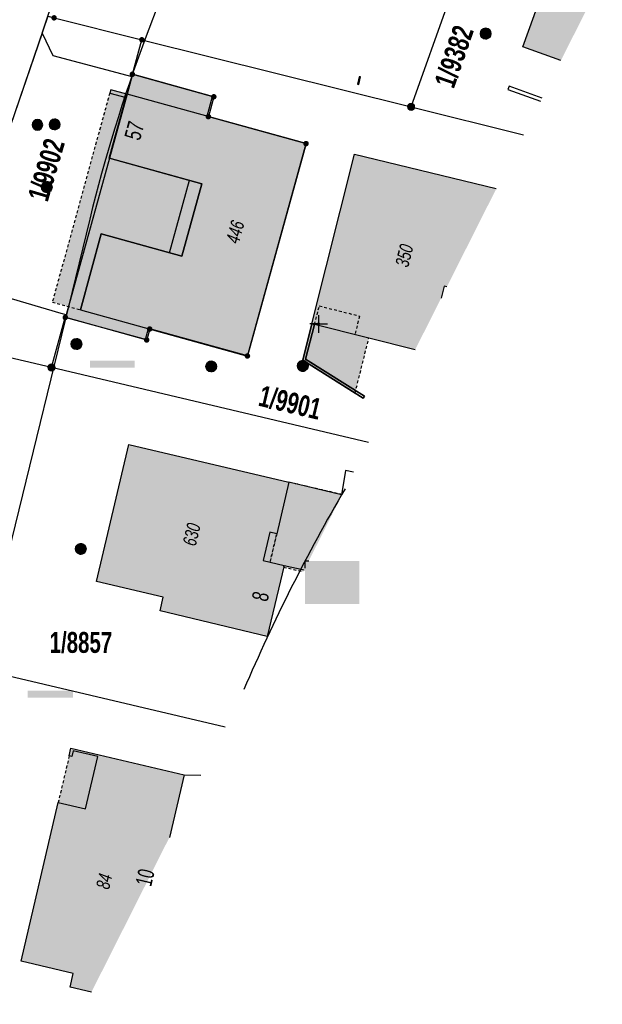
# Model space of a CAD drawing. Header units: metres. Extents: x 2695560 to 2696939, y 1260491 to 1262050.
# Tile 782 of 1005: x 2696730 to 2696771, y 1261251 to 1261321. Entities that reach past the tile are written whole.
import ezdxf

# ---------------------------------------------------------------- set-up
doc = ezdxf.new("R2010")
doc.units = ezdxf.units.M
doc.linetypes.add('AUSGEZOGEN', pattern=[0])
doc.linetypes.add('VERDECKT2_S2', pattern=[0.36, 0.2, -0.16])
for name, color, linetype in [('XR$1$AV_Flächen (EO)', 7, 'AUSGEZOGEN'), ('XR$1$AV_Gebäudeflächen (BB)', 7, 'AUSGEZOGEN'), ('XR$1$AV_Gebäudeflächen (EO)', 7, 'AUSGEZOGEN'), ('XR$1$AV_Gebäudeflächen ut.', 7, 'AUSGEZOGEN'), ('XR$1$AV_Grenzpunkte', 7, 'AUSGEZOGEN'), ('XR$1$AV_Grundstück-Nr.', 7, 'AUSGEZOGEN'), ('XR$1$AV_Haus-Nr.', 7, 'AUSGEZOGEN'), ('XR$1$AV_Koordinatennetzpunkte', 7, 'AUSGEZOGEN'), ('XR$1$AV_Linien (BB)', 7, 'AUSGEZOGEN'), ('XR$1$AV_Linien (EO)', 7, 'AUSGEZOGEN'), ('XR$1$AV_Versicherung-Nr.', 7, 'AUSGEZOGEN'), ('XR$1$AW_LK_Schachtdeckel', 24, 'AUSGEZOGEN'), ('XR$1$EW_LK_Knoten', 1, 'AUSGEZOGEN'), ('XR$1$Liegenschaftsgrenzen', 7, 'AUSGEZOGEN'), ('XR$1$PFAV', 255, 'AUSGEZOGEN'), ('XR$1$PFAW', 255, 'AUSGEZOGEN'), ('XR$1$RP_Abstandslinie', 7, 'AUSGEZOGEN')]:
    doc.layers.add(name, color=color, linetype=linetype)
doc.styles.add('ARIAL', font='arial.ttf')

# ---------------------------------------------------------------- blocks, each defined once
blk = doc.blocks.new('BWAV20')
at = {"true_color": 0x000000, "transparency": 33554687}
blk.add_hatch(color=18, dxfattribs=at).paths.add_polyline_path([(0.17, 0), (0.16, 0.03), (0.15, 0.07), (0.14, 0.1), (0.11, 0.12), (0.09, 0.14), (0.06, 0.16), (0.03, 0.16), (-0.01, 0.17), (-0.04, 0.16), (-0.07, 0.15), (-0.1, 0.13), (-0.13, 0.11), (-0.15, 0.08), (-0.16, 0.05), (-0.17, 0.02), (-0.17, -0.02), (-0.16, -0.05), (-0.15, -0.08), (-0.13, -0.11), (-0.1, -0.13), (-0.07, -0.15), (-0.04, -0.16), (-0.01, -0.17), (0.03, -0.16), (0.06, -0.16), (0.09, -0.14), (0.11, -0.12), (0.14, -0.1), (0.15, -0.07), (0.16, -0.03)])
at = {"layer": 'XR$1$PFAV', "transparency": 33554687}
blk.add_hatch(color=7, dxfattribs=at).paths.add_polyline_path([(0.5, 0), (0.49, 0.1), (0.46, 0.2), (0.41, 0.29), (0.34, 0.36), (0.26, 0.42), (0.17, 0.47), (0.08, 0.49), (-0.03, 0.5), (-0.13, 0.48), (-0.22, 0.45), (-0.31, 0.4), (-0.38, 0.33), (-0.44, 0.24), (-0.48, 0.15), (-0.5, 0.05), (-0.5, -0.05), (-0.48, -0.15), (-0.44, -0.24), (-0.38, -0.33), (-0.31, -0.4), (-0.22, -0.45), (-0.13, -0.48), (-0.03, -0.5), (0.08, -0.49), (0.17, -0.47), (0.26, -0.42), (0.34, -0.36), (0.41, -0.29), (0.46, -0.2), (0.49, -0.1)])
blk = doc.blocks.new('BAV15')
at = {"layer": 'XR$1$PFAV', "transparency": 33554687}
blk.add_hatch(color=7, dxfattribs=at).paths.add_polyline_path([(0.5, 0), (0.49, 0.1), (0.46, 0.2), (0.41, 0.29), (0.34, 0.36), (0.26, 0.42), (0.17, 0.47), (0.08, 0.49), (-0.03, 0.5), (-0.13, 0.48), (-0.22, 0.45), (-0.31, 0.4), (-0.38, 0.33), (-0.44, 0.24), (-0.48, 0.15), (-0.5, 0.05), (-0.5, -0.05), (-0.48, -0.15), (-0.44, -0.24), (-0.38, -0.33), (-0.31, -0.4), (-0.22, -0.45), (-0.13, -0.48), (-0.03, -0.5), (0.08, -0.49), (0.17, -0.47), (0.26, -0.42), (0.34, -0.36), (0.41, -0.29), (0.46, -0.2), (0.49, -0.1)])
at = {"color": 7, "transparency": 33554687}
for start, end in [(90, 270), (270, 90)]:
    blk.add_arc((0, 0), 0.5, start, end, dxfattribs=at)
at = {"layer": 'XR$1$PFAV', "transparency": 33554687}
blk.add_circle((0, 0), 0.5, dxfattribs=at)
blk = doc.blocks.new('BAV2041')
at = {"color": 7, "transparency": 33554687}
for p, q in [((-0.05, 0), (-0.5, 0)), ((0, 0.5), (0, 0.05)), ((0.05, 0), (0.5, 0)), ((0, -0.05), (0, -0.5))]:
    blk.add_line(p, q, dxfattribs=at)
blk.add_circle((0, 0), 0.05, dxfattribs=at)
for start, end in [(90, 270), (270, 90)]:
    blk.add_arc((0, 0), 0.05, start, end, dxfattribs=at)
blk = doc.blocks.new('COMPLEXOBJECT_1435')
at = {"layer": 'XR$1$RP_Abstandslinie', "color": 7, "linetype": 'AUSGEZOGEN', "transparency": 33554687}
for p, q in [((6754.44, 11364.97), (6737.69, 11320.26)), ((6733.74, 11307.45), (6720.11, 11251.68))]:
    blk.add_line(p, q, dxfattribs=at)
blk.add_arc((6843.512, 11280.616), 113.004, 159.46234, 166.26307, dxfattribs=at)
blk = doc.blocks.new('BAW2082')
at = {"layer": 'XR$1$PFAW', "transparency": 33554687}
blk.add_hatch(color=7, dxfattribs=at).paths.add_polyline_path([(0.509, -0.003), (0.499, 0.098), (0.469, 0.194), (0.42, 0.283), (0.354, 0.359), (0.274, 0.421), (0.183, 0.466), (0.085, 0.491), (-0.016, 0.496), (-0.116, 0.481), (-0.211, 0.446), (-0.297, 0.392), (-0.37, 0.323), (-0.428, 0.24), (-0.468, 0.147), (-0.488, 0.047), (-0.488, -0.054), (-0.468, -0.153), (-0.428, -0.246), (-0.37, -0.329), (-0.297, -0.398), (-0.211, -0.452), (-0.116, -0.487), (-0.016, -0.502), (0.085, -0.497), (0.183, -0.472), (0.274, -0.427), (0.354, -0.366), (0.42, -0.289), (0.469, -0.2), (0.499, -0.104)])
at = {"transparency": 33554687}
for start, end in [(91.19481, 268.80519), (268.80519, 91.19481)]:
    blk.add_arc((0.01, 0), 0.5, start, end, dxfattribs=at)
at = {"layer": 'XR$1$PFAW', "transparency": 33554687}
blk.add_circle((0.009, -0.003), 0.5, dxfattribs=at)
blk = doc.blocks.new('BAW2088')
at = {"layer": 'XR$1$PFAW', "transparency": 33554687}
blk.add_hatch(color=253, dxfattribs=at).paths.add_polyline_path([(0.51, 0), (0.5, 0.101), (0.47, 0.197), (0.421, 0.286), (0.355, 0.362), (0.275, 0.424), (0.184, 0.469), (0.086, 0.494), (-0.015, 0.499), (-0.115, 0.484), (-0.21, 0.449), (-0.296, 0.395), (-0.369, 0.326), (-0.427, 0.243), (-0.467, 0.15), (-0.487, 0.051), (-0.487, -0.051), (-0.467, -0.15), (-0.427, -0.243), (-0.369, -0.326), (-0.296, -0.395), (-0.21, -0.449), (-0.115, -0.484), (-0.015, -0.499), (0.086, -0.494), (0.184, -0.469), (0.275, -0.424), (0.355, -0.362), (0.421, -0.286), (0.47, -0.197), (0.5, -0.101)])
at = {"transparency": 33554687}
for start, end in [(91.19481, 268.80519), (268.80519, 91.19481)]:
    blk.add_arc((0.01, 0), 0.5, start, end, dxfattribs=at)
at = {"layer": 'XR$1$PFAW', "transparency": 33554687}
blk.add_circle((0.01, 0), 0.5, dxfattribs=at)
blk = doc.blocks.new('BAW2090')
at = {"layer": 'XR$1$PFAW', "lineweight": 25, "transparency": 33554687}
blk.add_hatch(color=7, dxfattribs=at).paths.add_polyline_path([(0.5, 0), (0.49, 0.101), (0.459, 0.197), (0.41, 0.286), (0.344, 0.362), (0.264, 0.424), (0.174, 0.469), (0.076, 0.494), (-0.025, 0.499), (-0.125, 0.484), (-0.22, 0.449), (-0.306, 0.395), (-0.379, 0.326), (-0.437, 0.243), (-0.477, 0.15), (-0.497, 0.051), (-0.497, -0.051), (-0.477, -0.15), (-0.437, -0.243), (-0.379, -0.326), (-0.306, -0.395), (-0.22, -0.449), (-0.125, -0.484), (-0.025, -0.499), (0.076, -0.494), (0.174, -0.469), (0.264, -0.424), (0.344, -0.362), (0.41, -0.286), (0.459, -0.197), (0.49, -0.101)])
at = {"lineweight": 25, "transparency": 33554687}
for p, q in [((-0.177, 0.468), (-0.177, -0.468)), ((0.179, 0.467), (0.177, -0.468))]:
    blk.add_line(p, q, dxfattribs=at)
for start, end in [(90, 180), (180, 270), (0, 90), (270, 0)]:
    blk.add_arc((0, 0), 0.5, start, end, dxfattribs=at)
blk = doc.blocks.new('BEWG5')
at = {"transparency": 33554687}
blk.add_hatch(color=1, dxfattribs=at).paths.add_polyline_path([(-0.083375, -0.5), (0.083375, -0.5), (0.083375, 0.5), (-0.083375, 0.5)])
at = {"color": 1, "transparency": 33554687}
blk.add_lwpolyline([(-0.083375, -0.5), (0.083375, -0.5), (0.083375, 0.5), (-0.083375, 0.5), (-0.083375, -0.5)], close=True, dxfattribs=at)

msp = doc.modelspace()

# ---------------------------------------------------------------- hatches: boundary and pattern name
at = {"transparency": 33554687}
for points in [[(2696734.732, 1261297.195), (2696734.732, 1261296.697), (2696737.903, 1261296.697), (2696737.903, 1261297.195)], [(2696750.013, 1261282.985), (2696750.013, 1261279.93), (2696753.863, 1261279.93), (2696753.863, 1261282.985)], [(2696730.296, 1261273.757), (2696730.296, 1261273.26), (2696733.53, 1261273.26), (2696733.53, 1261273.757)]]:
    msp.add_hatch(color=7, dxfattribs=at).paths.add_polyline_path(points)
at = {"layer": 'XR$1$AV_Gebäudeflächen (BB)', "true_color": 0xd2d2d2, "transparency": 33554687}
for points in [[(2696768.188, 1261318.525), (2696771.128, 1261324.357), (2696767.666, 1261325.59), (2696766.29, 1261321.724), (2696765.493, 1261319.485)], [(2696737.365, 1261316.127), (2696736.112, 1261311.583), (2696742.679, 1261309.767), (2696741.255, 1261304.618), (2696735.522, 1261306.201), (2696734.068, 1261300.811), (2696745.93, 1261297.532), (2696750.085, 1261312.628)], [(2696757.832, 1261297.98), (2696759.673, 1261301.633), (2696759.888, 1261302.489), (2696760.081, 1261302.441), (2696763.598, 1261309.419), (2696753.515, 1261311.868), (2696750.495, 1261299.819), (2696754.541, 1261298.805)], [(2696748.861, 1261288.565), (2696737.49, 1261291.248), (2696735.193, 1261281.514), (2696739.94, 1261280.394), (2696739.713, 1261279.434), (2696747.318, 1261277.612), (2696748.515, 1261282.66), (2696747.523, 1261282.894), (2696747.036, 1261283.009), (2696747.513, 1261285.029), (2696748, 1261284.914)], [(2696734.83, 1261252.348), (2696740.369, 1261263.336), (2696741.413, 1261267.782), (2696733.376, 1261269.67), (2696733.253, 1261269.142), (2696733.447, 1261269.097), (2696733.538, 1261269.485), (2696735.281, 1261269.078), (2696734.414, 1261265.363), (2696732.476, 1261265.815), (2696729.844, 1261254.544), (2696733.539, 1261253.682), (2696733.311, 1261252.707)]]:
    msp.add_hatch(color=254, dxfattribs=at).paths.add_polyline_path(points)
at = {"layer": 'XR$1$AV_Gebäudeflächen (EO)', "true_color": 0xebebeb, "transparency": 33554687}
for points in [[(2696736.2, 1261316.448), (2696736.134, 1261316.207), (2696732.056, 1261301.368), (2696734.068, 1261300.811), (2696735.522, 1261306.201), (2696741.255, 1261304.618), (2696742.679, 1261309.767), (2696736.103, 1261311.585), (2696737.357, 1261316.13)], [(2696753.564, 1261294.905), (2696754.541, 1261298.805), (2696750.495, 1261299.819), (2696749.847, 1261297.232)], [(2696749.884, 1261282.213), (2696752.649, 1261287.697), (2696748.861, 1261288.565), (2696748, 1261284.914), (2696747.523, 1261282.894), (2696748.515, 1261282.66), (2696748.487, 1261282.543)], [(2696747.036, 1261283.009), (2696747.523, 1261282.894), (2696748, 1261284.914), (2696747.513, 1261285.029)], [(2696732.476, 1261265.815), (2696734.414, 1261265.363), (2696735.281, 1261269.078), (2696733.538, 1261269.485), (2696733.447, 1261269.097), (2696733.253, 1261269.142)]]:
    msp.add_hatch(color=7, dxfattribs=at).paths.add_polyline_path(points)
at = {"layer": 'XR$1$AV_Gebäudeflächen ut.', "true_color": 0xf5f5f5, "transparency": 33554687}
msp.add_hatch(color=7, dxfattribs=at).paths.add_polyline_path([(2696737.756, 1261317.543), (2696737.365, 1261316.127), (2696736.112, 1261311.583), (2696733.206, 1261301.05), (2696732.994, 1261300.282), (2696738.681, 1261298.713), (2696738.892, 1261299.477), (2696740.377, 1261304.86), (2696741.798, 1261310.01), (2696743.054, 1261314.562), (2696743.444, 1261315.974)])

# ---------------------------------------------------------------- linework, layer by layer
at = {"color": 24, "lineweight": -3, "transparency": 33554687}
for p, q in [((2696750.013, 1261282.468), (2696750.013, 1261282.985)), ((2696750.013, 1261282.985), (2696750.273, 1261282.985))]:
    msp.add_line(p, q, dxfattribs=at)
at = {"layer": 'XR$1$AV_Flächen (EO)', "color": 7, "linetype": 'AUSGEZOGEN', "transparency": 33554687}
for p, q in [((2696737.756, 1261317.543), (2696737.365, 1261316.127)), ((2696736.2, 1261316.448), (2696736.134, 1261316.207)), ((2696764.417, 1261316.45), (2696766.73, 1261315.632)), ((2696740.377, 1261304.86), (2696741.798, 1261310.01)), ((2696748.861, 1261288.565), (2696748, 1261284.914)), ((2696747.036, 1261283.009), (2696747.523, 1261282.894))]:
    msp.add_line(p, q, dxfattribs=at)
at = {"layer": 'XR$1$AV_Flächen (EO)', "color": 7, "linetype": 'VERDECKT2_S2', "transparency": 33554687}
for p, q in [((2696753.564, 1261294.905), (2696754.541, 1261298.805)), ((2696752.649, 1261287.697), (2696748.861, 1261288.565)), ((2696747.523, 1261282.894), (2696748, 1261284.914)), ((2696748, 1261284.914), (2696747.523, 1261282.894)), ((2696748.487, 1261282.543), (2696749.884, 1261282.213)), ((2696733.253, 1261269.142), (2696732.476, 1261265.815))]:
    msp.add_line(p, q, dxfattribs=at)
at = {"layer": 'XR$1$AV_Flächen (EO)', "color": 7, "linetype": 'AUSGEZOGEN', "transparency": 33554687}
for points in [[(2696743.054, 1261314.562), (2696743.444, 1261315.974), (2696737.756, 1261317.543)], [(2696734.068, 1261300.811), (2696735.522, 1261306.201), (2696741.255, 1261304.618), (2696742.679, 1261309.767), (2696736.103, 1261311.585), (2696737.357, 1261316.13), (2696736.2, 1261316.448)], [(2696766.844, 1261315.857), (2696764.5, 1261316.686), (2696764.417, 1261316.45)], [(2696736.112, 1261311.583), (2696733.206, 1261301.05), (2696732.994, 1261300.282)], [(2696732.994, 1261300.282), (2696738.681, 1261298.713), (2696738.892, 1261299.477)], [(2696754.541, 1261298.805), (2696750.495, 1261299.819), (2696749.847, 1261297.232), (2696753.564, 1261294.905)], [(2696748, 1261284.914), (2696747.513, 1261285.029), (2696747.036, 1261283.009)], [(2696747.523, 1261282.894), (2696748.515, 1261282.66), (2696748.487, 1261282.543)], [(2696732.476, 1261265.815), (2696734.414, 1261265.363), (2696735.281, 1261269.078), (2696733.538, 1261269.485), (2696733.447, 1261269.097), (2696733.253, 1261269.142)]]:
    msp.add_lwpolyline(points, dxfattribs=at)
for points in [[(2696736.2, 1261316.448), (2696736.134, 1261316.207), (2696737.291, 1261315.889), (2696737.357, 1261316.13), (2696736.2, 1261316.448)], [(2696754.149, 1261294.539), (2696754.244, 1261294.692), (2696750.053, 1261297.315), (2696750.67, 1261299.775), (2696750.495, 1261299.819), (2696749.847, 1261297.232), (2696754.149, 1261294.539)]]:
    msp.add_lwpolyline(points, close=True, dxfattribs=at)
at = {"layer": 'XR$1$AV_Flächen (EO)', "color": 7, "linetype": 'VERDECKT2_S2', "transparency": 33554687}
msp.add_lwpolyline([(2696736.134, 1261316.207), (2696732.056, 1261301.368), (2696734.068, 1261300.811)], dxfattribs=at)
at = {"layer": 'XR$1$AV_Linien (BB)', "color": 7, "linetype": 'AUSGEZOGEN', "transparency": 33554687}
for p, q in [((2696737.365, 1261316.127), (2696736.112, 1261311.583)), ((2696748.515, 1261282.66), (2696749.95, 1261282.343)), ((2696741.413, 1261267.782), (2696740.369, 1261263.336)), ((2696741.413, 1261267.782), (2696742.597, 1261267.757))]:
    msp.add_line(p, q, dxfattribs=at)
for points in [[(2696731.323, 1261320.469), (2696731.73, 1261321.66), (2696732.94, 1261325.18), (2696741.175, 1261347.114), (2696744.29, 1261355.41), (2696745.477, 1261358.845), (2696747.519, 1261364.752), (2696749.562, 1261370.66), (2696749.7, 1261371.06), (2696751.358, 1261376.655), (2696754.095, 1261385.893)], [(2696768.188, 1261318.525), (2696765.493, 1261319.485), (2696766.29, 1261321.724), (2696767.666, 1261325.59)], [(2696731.323, 1261320.469), (2696729.08, 1261313.91), (2696726.27, 1261302.58), (2696725.87, 1261300.957)], [(2696731.323, 1261320.469), (2696732.09, 1261318.865), (2696737.343, 1261317.474), (2696737.71, 1261317.377), (2696737.365, 1261316.127)], [(2696736.112, 1261311.583), (2696742.679, 1261309.767), (2696741.255, 1261304.618), (2696735.522, 1261306.201), (2696734.068, 1261300.811), (2696745.93, 1261297.532), (2696750.085, 1261312.628), (2696737.365, 1261316.127)], [(2696736.112, 1261311.583), (2696733.04, 1261300.448), (2696732.683, 1261300.552), (2696727.675, 1261302.011), (2696725.87, 1261300.957)], [(2696757.832, 1261297.98), (2696754.541, 1261298.805), (2696750.495, 1261299.819), (2696753.515, 1261311.868), (2696763.598, 1261309.419)], [(2696760.081, 1261302.441), (2696759.888, 1261302.489), (2696759.673, 1261301.633)], [(2696748.515, 1261282.66), (2696747.318, 1261277.612), (2696739.713, 1261279.434), (2696739.94, 1261280.394), (2696735.193, 1261281.514), (2696737.49, 1261291.248), (2696748.861, 1261288.565)], [(2696753.444, 1261289.276), (2696752.873, 1261289.41), (2696752.609, 1261287.68), (2696748.861, 1261288.565)], [(2696748.861, 1261288.565), (2696748, 1261284.914), (2696747.513, 1261285.029), (2696747.036, 1261283.009), (2696747.523, 1261282.894), (2696748.515, 1261282.66)], [(2696734.83, 1261252.348), (2696733.311, 1261252.707), (2696733.539, 1261253.682), (2696729.844, 1261254.544), (2696732.476, 1261265.815), (2696734.414, 1261265.363), (2696735.281, 1261269.078), (2696733.538, 1261269.485), (2696733.447, 1261269.097), (2696733.253, 1261269.142), (2696733.376, 1261269.67), (2696741.413, 1261267.782)]]:
    msp.add_lwpolyline(points, dxfattribs=at)
at = {"layer": 'XR$1$AV_Linien (EO)', "color": 7, "linetype": 'VERDECKT2_S2', "transparency": 33554687}
msp.add_lwpolyline([(2696750.689, 1261299.77), (2696751.02, 1261301.09), (2696753.881, 1261300.372), (2696753.551, 1261299.053)], dxfattribs=at)
at = {"layer": 'XR$1$AV_Linien (EO)', "color": 7, "linetype": 'AUSGEZOGEN', "transparency": 33554687}
msp.add_lwpolyline([(2696754.149, 1261294.539), (2696749.847, 1261297.232), (2696750.495, 1261299.819), (2696750.67, 1261299.775), (2696750.053, 1261297.315), (2696754.244, 1261294.692), (2696754.149, 1261294.539)], close=True, dxfattribs=at)
at = {"layer": 'XR$1$Liegenschaftsgrenzen', "color": 7, "linetype": 'AUSGEZOGEN', "transparency": 33554687}
for p, q in [((2696757.544, 1261315.227), (2696761.96, 1261327.623)), ((2696737.743, 1261317.542), (2696738.42, 1261319.993)), ((2696738.42, 1261319.993), (2696757.544, 1261315.227)), ((2696757.544, 1261315.227), (2696765.524, 1261313.239)), ((2696731.994, 1261296.715), (2696732.976, 1261300.272)), ((2696731.994, 1261296.715), (2696725.22, 1261298.315)), ((2696754.513, 1261291.397), (2696731.994, 1261296.715)), ((2696719.959, 1261276.952), (2696744.331, 1261271.196))]:
    msp.add_line(p, q, dxfattribs=at)
for points in [[(2696731.73, 1261321.66), (2696729.08, 1261313.91), (2696726.27, 1261302.58), (2696725.22, 1261298.315)], [(2696731.73, 1261321.66), (2696732.18, 1261321.55), (2696738.42, 1261319.993)], [(2696737.743, 1261317.542), (2696743.527, 1261315.945), (2696743.139, 1261314.538), (2696750.081, 1261312.621), (2696745.917, 1261297.536), (2696738.974, 1261299.452), (2696738.76, 1261298.675), (2696732.976, 1261300.272)]]:
    msp.add_lwpolyline(points, dxfattribs=at)
at = {"layer": 'XR$1$RP_Abstandslinie', "color": 7, "linetype": 'AUSGEZOGEN', "transparency": 33554687}
msp.add_arc((2696862.826, 1261223.723), 127.431, 149.65504, 156.84173, dxfattribs=at)

# ---------------------------------------------------------------- block references
at = {"layer": 'XR$1$AV_Grenzpunkte', "color": 7, "linetype": 'AUSGEZOGEN', "lineweight": -3, "transparency": 33554687}
for name, p, xscale, yscale in [('BWAV20', (2696732.18, 1261321.55), 0.3899999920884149, 0.3899999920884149), ('BWAV20', (2696738.42, 1261319.993), 0.3899999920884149, 0.3899999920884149), ('BWAV20', (2696737.743, 1261317.542), 0.3899999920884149, 0.3899999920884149), ('BWAV20', (2696743.527, 1261315.945), 0.3899999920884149, 0.3899999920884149), ('BAV15', (2696757.544, 1261315.227), 0.4549999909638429, 0.4549999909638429), ('BWAV20', (2696743.139, 1261314.538), 0.3899999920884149, 0.3899999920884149), ('BWAV20', (2696750.081, 1261312.621), 0.3899999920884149, 0.3899999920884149), ('BWAV20', (2696732.976, 1261300.272), 0.3899999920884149, 0.3899999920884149), ('BWAV20', (2696738.974, 1261299.452), 0.3899999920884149, 0.3899999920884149), ('BWAV20', (2696738.76, 1261298.675), 0.3899999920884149, 0.3899999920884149), ('BWAV20', (2696745.917, 1261297.536), 0.3899999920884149, 0.3899999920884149), ('BAV15', (2696731.994, 1261296.715), 0.4549999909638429, 0.4549999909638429)]:
    msp.add_blockref(name, p, dxfattribs=dict(at, xscale=xscale, yscale=yscale))
at = {"layer": 'XR$1$AV_Koordinatennetzpunkte', "color": 7, "linetype": 'AUSGEZOGEN', "lineweight": -3, "transparency": 33554687, "xscale": 1.25, "yscale": 1.25}
msp.add_blockref('BAV2041', (2696750.97, 1261299.81), dxfattribs=at)
at = {"layer": 'XR$1$AW_LK_Schachtdeckel', "color": 24, "linetype": 'AUSGEZOGEN', "lineweight": -3, "transparency": 33554687}
for name, p, xscale, yscale in [('BAW2082', (2696762.836, 1261320.431), 0.7499999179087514, 0.7499999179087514), ('BAW2090', (2696730.996, 1261313.95), 0.7499999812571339, 0.7499999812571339), ('BAW2082', (2696732.211, 1261313.985), 0.7499999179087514, 0.7499999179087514), ('BAW2082', (2696731.652, 1261309.532), 0.7499999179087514, 0.7499999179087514), ('BAW2082', (2696733.762, 1261298.385), 0.7499999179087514, 0.7499999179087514)]:
    msp.add_blockref(name, p, dxfattribs=dict(at, xscale=xscale, yscale=yscale))
for name, p, xscale, yscale, rotation in [('BAW2082', (2696743.34, 1261296.796), 0.7499999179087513, 0.7499999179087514, 355.32398727), ('BAW2088', (2696749.843, 1261296.836), 0.7578193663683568, 0.7578193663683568, 330.317336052), ('BAW2082', (2696734.081, 1261283.841), 0.7499999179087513, 0.7499999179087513, 258.0741456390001)]:
    msp.add_blockref(name, p, dxfattribs=dict(at, xscale=xscale, yscale=yscale, rotation=rotation))
at = {"layer": 'XR$1$EW_LK_Knoten', "color": 1, "linetype": 'AUSGEZOGEN', "lineweight": -3, "transparency": 33554687, "xscale": 0.5499999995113, "yscale": 0.5499999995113, "rotation": 166.1391}
msp.add_blockref('BEWG5', (2696753.84, 1261317.093), dxfattribs=at)
at = {"layer": 'XR$1$RP_Abstandslinie', "color": 7, "linetype": 'AUSGEZOGEN', "lineweight": -3, "transparency": 33554687}
msp.add_blockref('COMPLEXOBJECT_1435', (2690000.97, 1249999.81), dxfattribs=at)

# ---------------------------------------------------------------- texts
at = {"layer": 'XR$1$AV_Grundstück-Nr.', "color": 7, "transparency": 33554687, "char_height": 1.48491, "attachment_point": 5, "style": 'ARIAL'}
for s, insert, width, rotation in [('\\A1;{\\fArial|i0|b1;\\H1.484908;\\W0.700000;\\C7;1/9382}\\P', (2696760.611, 1261318.796), 4.98214, 70.9497), ('\\A1;{\\fArial|i0|b1;\\H1.484908;\\W0.700000;\\C7;1/9902}\\P', (2696731.646, 1261310.75), 4.98214, 73.719), ('\\A1;{\\fArial|i0|b1;\\H1.484908;\\W0.700000;\\C7;1/9901}\\P', (2696748.948, 1261294.214), 4.97324, 346.7115)]:
    msp.add_mtext(s, dxfattribs=dict(at, insert=insert, width=width, rotation=rotation))
at = {"layer": 'XR$1$AV_Grundstück-Nr.', "color": 7, "transparency": 33554687, "insert": (2696734.087, 1261277.169), "char_height": 1.48491, "width": 4.98214, "attachment_point": 5, "style": 'ARIAL'}
msp.add_mtext('\\A1;{\\fArial|i0|b1;\\H1.484908;\\W0.700000;\\C7;1/8857}\\P', dxfattribs=at)
at = {"layer": 'XR$1$AV_Haus-Nr.', "color": 7, "transparency": 33554687, "char_height": 1.1621, "style": 'ARIAL'}
for s, insert, width, attachment_point, rotation in [('\\W0.70;57', (2696737.319, 1261313.695), 1.68109, 2, 74.5659), ('\\W0.68;8', (2696747.422, 1261280.324), 1.02516, 8, 76.6602), ('\\W0.64;10', (2696739.221, 1261260.36), 1.59081, 8, 76.7214)]:
    msp.add_mtext(s, dxfattribs=dict(at, insert=insert, width=width, attachment_point=attachment_point, rotation=rotation))
at = {"layer": 'XR$1$AV_Versicherung-Nr.', "color": 7, "transparency": 33554687, "char_height": 0.96842, "attachment_point": 5, "style": 'ARIAL'}
for s, insert, width, rotation in [('\\A1;{\\fArial|i1|b0;\\H0.968418;\\W0.700000;\\C7;446}\\P', (2696745.05, 1261306.342), 1.93301, 74.5659), ('\\A1;{\\fArial|i1|b0;\\H0.968418;\\W0.700000;\\C7;350}\\P', (2696757.064, 1261304.667), 1.93301, 75.9303), ('\\A1;{\\fArial|i1|b0;\\H0.968418;\\W0.700000;\\C7;630}\\P', (2696741.958, 1261284.859), 1.93301, 76.7223), ('\\A1;{\\fArial|i1|b0;\\H0.968418;\\W0.700000;\\C7;84}\\P', (2696735.737, 1261260.225), 1.40091, 76.7835)]:
    msp.add_mtext(s, dxfattribs=dict(at, insert=insert, width=width, rotation=rotation))

doc.saveas('drawing.dxf')
